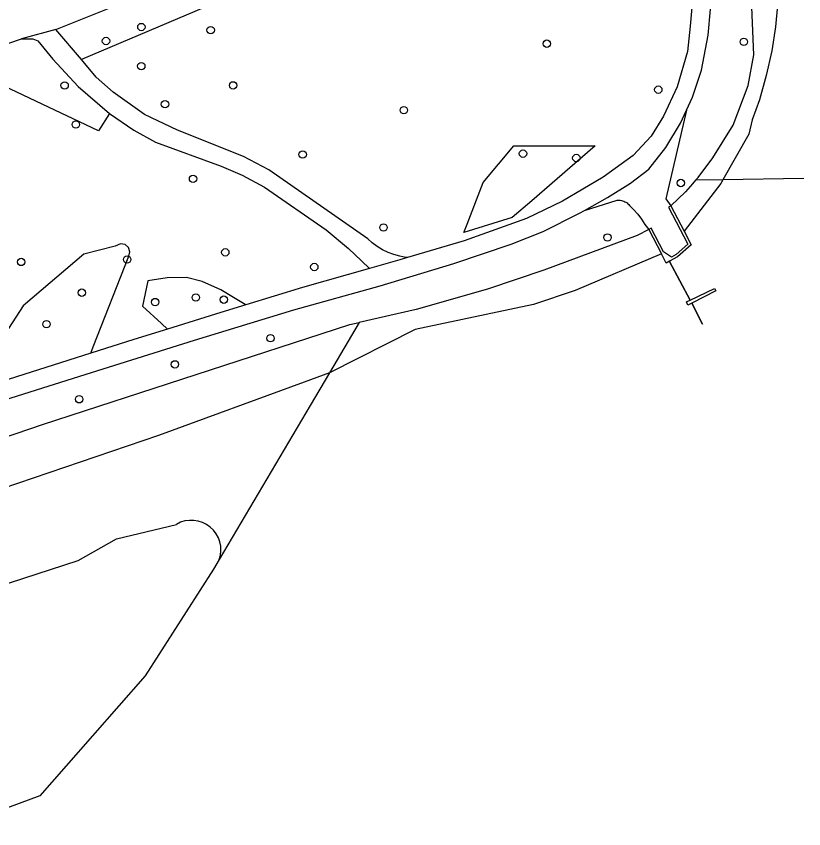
# Model space of a CAD drawing. Extents: x 158038 to 159242, y 380133 to 381214.
# Drawn here: x 159133.2 to 159237.4, y 380378.1 to 380485.7 of the extents above; entities that cross this region are included whole.
import ezdxf

# ---------------------------------------------------------------- set-up
doc = ezdxf.new("R2010")
doc.units = 0
for name, color, linetype in [('IMGEO_Boom', 7, 'Continuous'), ('IMGEO_Fietspad_gesloten', 7, 'Continuous'), ('IMGEO_Groenvoorziening', 7, 'Continuous'), ('IMGEO_Kademuur', 7, 'Continuous'), ('IMGEO_Oever', 7, 'Continuous'), ('IMGEO_Stuw', 7, 'Continuous'), ('IMGEO_Voetpad_halfverhard', 7, 'Continuous'), ('IMGEO_Waterloop', 7, 'Continuous')]:
    doc.layers.add(name, color=color, linetype=linetype)

msp = doc.modelspace()

# ---------------------------------------------------------------- linework, layer by layer
at = {"layer": 'IMGEO_Boom'}
for centre in [(159149.76, 380484.24), (159158.93, 380483.84), (159145.08, 380482.39), (159229.52, 380482.29), (159203.44, 380482.04), (159149.75, 380479.07), (159139.6, 380476.51), (159161.9, 380476.52), (159218.19, 380475.95), (159152.89, 380474.03), (159184.5, 380473.23), (159141.09, 380471.33), (159171.11, 380467.36), (159200.28, 380467.48), (159207.34, 380466.9), (159156.6, 380464.15), (159221.17, 380463.59), (159181.81, 380457.7), (159211.47, 380456.39), (159160.87, 380454.41), (159133.84, 380453.14), (159147.87, 380453.47), (159172.65, 380452.47), (159141.88, 380449.07), (159151.59, 380447.83), (159156.98, 380448.43), (159160.68, 380448.15), (159137.2, 380444.9), (159166.86, 380443.04), (159154.2, 380439.58), (159141.52, 380434.96)]:
    msp.add_circle(centre, 0.489, dxfattribs=at)
at = {"layer": 'IMGEO_Fietspad_gesloten'}
for points in [[(159221.93, 380473.22), (159222.74, 380474.95), (159223.91, 380478.55), (159224.81, 380483.17), (159225.11, 380486.62), (159225.52, 380490.42), (159226.43, 380492.48), (159227.24, 380493.83), (159228.42, 380494.95), (159230.15, 380495.66)], [(159223.14, 380492.27), (159222.85, 380489.38), (159222.4, 380484.37), (159222.07, 380481), (159220.67, 380476.33), (159218.87, 380472.42), (159217.27, 380469.78), (159214.87, 380467.24), (159210.89, 380464.35), (159205.51, 380461.19), (159200.75, 380458.91), (159192.48, 380455.94), (159184.97, 380453.71)], [(159208.43, 380459.97), (159211.45, 380461.66), (159214.5, 380463.55), (159216.93, 380465.43), (159219.2, 380468.3), (159221.12, 380471.52), (159221.93, 380473.22)], [(159043.97, 380402.14), (159048.14, 380403.79), (159055.01, 380406.49), (159064.5, 380410.79), (159073.49, 380415.09), (159080.29, 380418.02), (159086.84, 380420.52), (159099.91, 380424.83), (159114.49, 380429.51), (159127.57, 380433.62), (159143.16, 380438.51), (159156.81, 380442.78), (159169.96, 380446.82), (159181.38, 380449.96), (159191.13, 380452.93), (159198.73, 380455.5), (159202.93, 380457.16), (159207.75, 380459.59), (159208.43, 380459.97)], [(159184.97, 380453.71), (159183.98, 380453.42), (159179.95, 380452.28)], [(159179.95, 380452.28), (159171.08, 380449.75), (159163.57, 380447.45)], [(159163.57, 380447.45), (159160.3, 380446.45), (159153.24, 380444.25)], [(159153.24, 380444.25), (159148.77, 380442.86), (159143.06, 380441.05)], [(159143.06, 380441.05), (159130.12, 380436.95), (159127.81, 380436.23)]]:
    msp.add_lwpolyline(points, dxfattribs=at)
at = {"layer": 'IMGEO_Groenvoorziening'}
for points in [[(159223.12, 380463.95), (159223.46, 380464.34), (159225.4, 380466.93), (159228.11, 380471.26), (159230.11, 380476.52), (159230.86, 380480.54), (159230.23, 380495.39), (159230.15, 380495.66)], [(159172.71, 380494.8), (159168.42, 380491.24), (159141.82, 380479.93)], [(159145.54, 380472.81), (159144.1, 380470.48), (159127.43, 380478.36), (159127, 380480.36)], [(159221.93, 380473.22), (159219.21, 380461.48), (159219.85, 380460.55)], [(159192.88, 380458.15), (159194.99, 380463.68), (159199.06, 380468.5), (159209.84, 380468.5), (159201.45, 380461.25), (159198.86, 380459.01), (159192.46, 380457.04), (159192.88, 380458.15)], [(159223.12, 380463.95), (159222.73, 380463.5), (159221.79, 380462.43), (159219.85, 380460.55)], [(159208.43, 380459.97), (159212.76, 380461.31), (159212.81, 380461.31), (159212.97, 380461.32), (159213.14, 380461.31), (159213.3, 380461.28), (159213.46, 380461.24), (159213.62, 380461.19), (159213.77, 380461.12), (159213.91, 380461.04), (159214.05, 380460.95), (159214.18, 380460.84), (159214.3, 380460.73), (159214.4, 380460.6), (159214.93, 380460.1), (159215.48, 380459.48), (159215.97, 380458.82), (159216.4, 380458.12), (159216.93, 380457.45)], [(159216.93, 380457.45), (159215.38, 380456.66), (159203.04, 380452.05), (159195.58, 380449.54), (159186.14, 380446.84), (159178.59, 380445.12)], [(159143.06, 380441.05), (159143.39, 380441.88), (159148.12, 380453.9), (159148.24, 380454.48), (159148.05, 380455.05), (159147.61, 380455.44), (159146.99, 380455.56), (159146.27, 380455.21), (159142.15, 380454.17), (159134.12, 380447.35), (159127.74, 380437.56), (159127.8, 380436.51), (159127.81, 380436.23)], [(159163.57, 380447.45), (159163.49, 380447.5), (159161.95, 380448.44), (159160.26, 380449.46), (159157.81, 380450.53), (159155.74, 380451.09), (159153.19, 380451.04), (159150.6, 380450.62), (159149.92, 380447.29), (159152.41, 380445.01), (159153.24, 380444.25)], [(159044.84, 380400.02), (159060.03, 380405.47), (159136.68, 380431.63), (159177.37, 380444.85), (159178.59, 380445.12)]]:
    msp.add_lwpolyline(points, dxfattribs=at)
at = {"layer": 'IMGEO_Kademuur'}
for points in [[(159219.85, 380460.55), (159219.54, 380460.39), (159222.11, 380455.5), (159220.54, 380454.11), (159219.96, 380453.79), (159218.86, 380454.46), (159217.24, 380457.61), (159216.93, 380457.45)], [(159219.85, 380460.55), (159221.6, 380457.21)], [(159216.93, 380457.45), (159218.6, 380454.2)], [(159221.6, 380457.21), (159222.54, 380455.42), (159220.75, 380453.82), (159219.67, 380453.23)], [(159219.67, 380453.23), (159219.23, 380452.99), (159218.6, 380454.2)], [(159222.4, 380448.09), (159225.62, 380449.64), (159225.79, 380449.32), (159222.62, 380447.67)], [(159222.62, 380447.67), (159222.12, 380447.41), (159221.91, 380447.85), (159222.12, 380447.95), (159222.4, 380448.09)]]:
    msp.add_lwpolyline(points, dxfattribs=at)
at = {"layer": 'IMGEO_Oever'}
for points in [[(159226.73, 380464.02), (159223.12, 380463.95)], [(159178.59, 380445.12), (159174.68, 380438.47)]]:
    msp.add_lwpolyline(points, dxfattribs=at)
at = {"layer": 'IMGEO_Stuw'}
for points in [[(159222.4, 380448.09), (159219.69, 380453.2)], [(159224.06, 380444.92), (159222.62, 380447.67)]]:
    msp.add_lwpolyline(points, dxfattribs=at)
at = {"layer": 'IMGEO_Voetpad_halfverhard'}
for points in [[(159138.42, 380483.92), (159149.01, 380488.21), (159172.71, 380494.8)], [(159138.42, 380483.92), (159133.9, 380482.66)], [(159141.82, 380479.93), (159138.42, 380483.92)], [(159127, 380480.36), (159133.9, 380482.66)], [(159133.9, 380482.66), (159135.37, 380482.7), (159136.07, 380482.41), (159138.02, 380479.99), (159141.39, 380476.35), (159145.54, 380472.81)], [(159184.97, 380453.71), (159184.78, 380453.73), (159183.97, 380453.89), (159183.19, 380454.11), (159182.42, 380454.4), (159181.69, 380454.76), (159180.99, 380455.19), (159180.33, 380455.67), (159179.72, 380456.21), (159166.64, 380465.35), (159163.28, 380467.12), (159154.53, 380470.58), (159150.17, 380472.67), (159146.04, 380475.6), (159143.79, 380477.61), (159141.82, 380479.93)], [(159145.54, 380472.81), (159148.78, 380470.6), (159151.63, 380469.02), (159160.31, 380465.84), (159163.11, 380464.65), (159166.04, 380463.04), (159174.22, 380457.4), (159177.18, 380454.92), (159178.89, 380453.29), (159179.95, 380452.28)]]:
    msp.add_lwpolyline(points, dxfattribs=at)
at = {"layer": 'IMGEO_Waterloop'}
for points in [[(159233.99, 380487.15), (159233.69, 380484.27), (159233.21, 380481.11), (159232.48, 380477.84), (159231.58, 380474.62), (159230.6, 380471.94), (159230.18, 380470.07), (159226.73, 380464.02)], [(159226.73, 380464.02), (159226.46, 380463.54), (159226.45, 380463.53), (159221.6, 380457.21)], [(159237.45, 380464.21), (159226.73, 380464.02)], [(159218.6, 380454.2), (159207.18, 380449.34), (159201.68, 380447.49), (159186.01, 380444.2), (159174.68, 380438.47)], [(159219.67, 380453.23), (159219.69, 380453.2), (159222.4, 380448.09)], [(159222.62, 380447.67), (159224.06, 380444.92)], [(159174.68, 380438.47), (159171.29, 380437.23), (159152.01, 380430.18), (159131.27, 380423.11), (159113.83, 380416.89), (159075.17, 380405.58), (159056.09, 380399.02), (159048.6, 380395.27), (159036.61, 380391)], [(159174.68, 380438.47), (159172.12, 380434.15), (159160.06, 380413.73)], [(159065.79, 380389.38), (159073.49, 380391.81), (159084.49, 380394.35), (159095.67, 380397.75), (159103.35, 380400.67), (159112.23, 380403.18), (159116.41, 380405.55), (159117.31, 380406.41), (159132.3, 380410.64), (159141.39, 380413.6), (159146.48, 380416.47), (159154.41, 380418.4)], [(159160.06, 380413.73), (159159.32, 380412.46), (159150.24, 380398.33), (159136.31, 380382.45), (159129.24, 380379.85), (159122.55, 380378.65), (159116.32, 380378.1), (159098.44, 380378.24), (159086.15, 380378.19), (159066.72, 380380.27)]]:
    msp.add_lwpolyline(points, dxfattribs=at)
msp.add_arc((159156.39, 380415.04), 3.9, 340.2953, 120.4979, dxfattribs=at)

doc.saveas('drawing.dxf')
